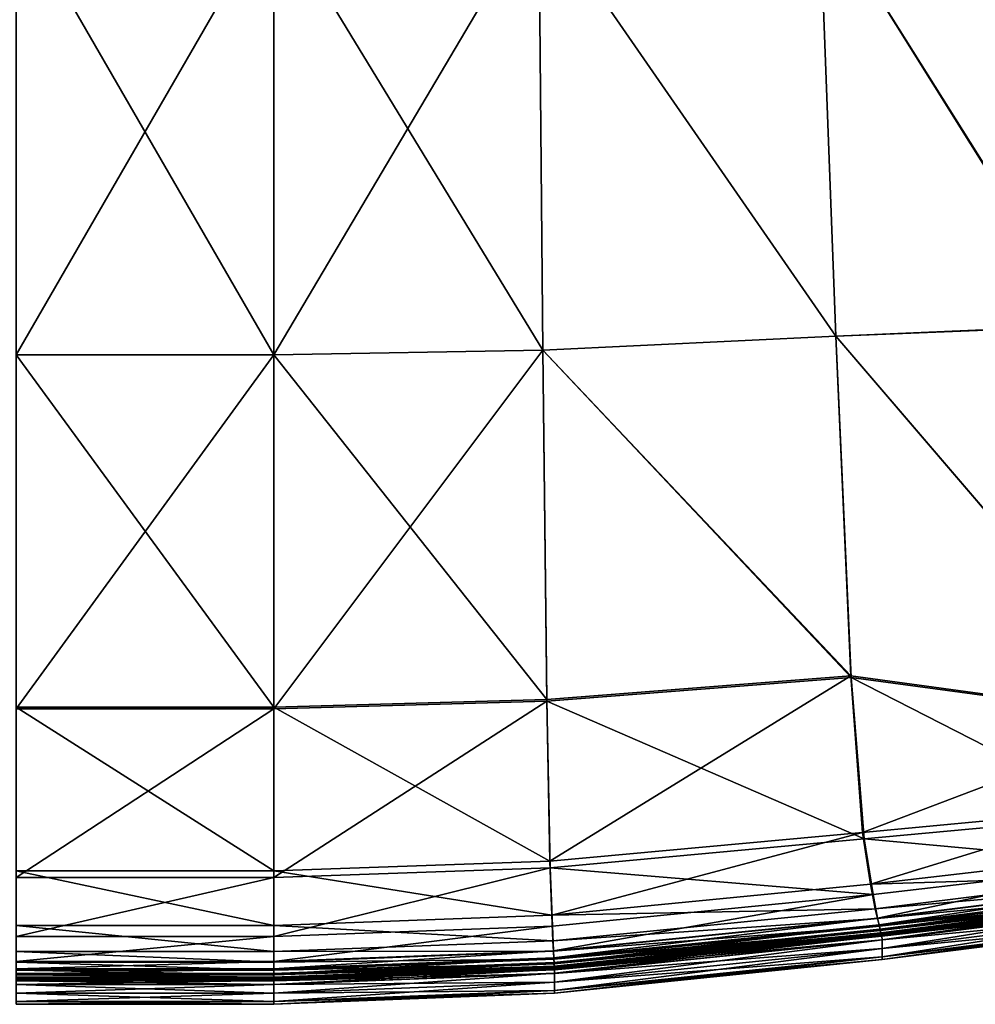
# Model space of a CAD drawing. Header units: millimetres. Extents: x 2387 to 13955, y -4964 to 364.
# Tile 536 of 656: x 6661 to 6899, y -3456 to -3210. Entities that reach past the tile are written whole.
import ezdxf

# ---------------------------------------------------------------- set-up
doc = ezdxf.new("R2010")
doc.units = ezdxf.units.MM
doc.header["$MEASUREMENT"] = 0
doc.layers.add('Predefinito', color=7, linetype='Continuous', true_color=0x000000)

msp = doc.modelspace()

# ---------------------------------------------------------------- linework, layer by layer
at = {"layer": 'Predefinito'}
for points in [[(6790.42, -3181.87, 293.4), (6860.52, -3180.7, 293.4), (6864.57, -3289.16, 293.4)], [(6864.57, -3289.16, 452.75), (6860.52, -3180.7, 455.57), (6790.42, -3181.87, 455.57)], [(6926.62, -3286.5, 450.76), (6920.45, -3179.78, 453.23), (6860.52, -3180.7, 455.57)], [(6860.52, -3180.7, 293.4), (6920.87, -3179.86, 293.4), (6927.03, -3286.62, 293.4)], [(6927.03, -3286.62, 293.4), (6864.57, -3289.16, 293.4), (6860.52, -3180.7, 293.4)], [(6860.52, -3180.7, 455.57), (6864.57, -3289.16, 452.75), (6926.62, -3286.5, 450.76)], [(6724.15, -3182.26, 293.4), (6724.15, -3293.84, 293.4), (6659.79, -3293.84, 293.4)], [(6659.79, -3293.84, 293.4), (6659.79, -3182.26, 293.4), (6724.15, -3182.26, 293.4)], [(6724.15, -3293.84, 452.75), (6724.15, -3182.26, 455.57), (6659.79, -3182.26, 455.57)], [(6659.79, -3182.26, 455.57), (6659.79, -3293.84, 452.75), (6724.15, -3293.84, 452.75)], [(6724.15, -3293.84, 293.4), (6724.15, -3182.26, 293.4), (6790.42, -3181.87, 293.4)], [(6790.42, -3181.87, 293.4), (6791.43, -3292.67, 293.4), (6724.15, -3293.84, 293.4)], [(6791.43, -3292.67, 452.75), (6790.42, -3181.87, 455.57), (6724.15, -3182.26, 455.57)], [(6724.15, -3182.26, 455.57), (6724.15, -3293.84, 452.75), (6791.43, -3292.67, 452.75)], [(6864.57, -3289.16, 293.4), (6791.43, -3292.67, 293.4), (6790.42, -3181.87, 293.4)], [(6790.42, -3181.87, 455.57), (6791.43, -3292.67, 452.75), (6864.57, -3289.16, 452.75)], [(6946.38, -3384.64, 445.69), (6926.62, -3286.5, 450.76), (6864.57, -3289.16, 452.75)], [(6864.57, -3289.16, 293.4), (6927.03, -3286.62, 293.4), (6946.81, -3385.04, 293.4)], [(6791.43, -3292.67, 293.4), (6864.57, -3289.16, 293.4), (6868.45, -3374.41, 293.4)], [(6868.35, -3374, 447.23), (6864.57, -3289.16, 452.75), (6791.43, -3292.67, 452.75)], [(6946.81, -3385.04, 293.4), (6868.45, -3374.41, 293.4), (6864.57, -3289.16, 293.4)], [(6864.57, -3289.16, 452.75), (6868.35, -3374, 447.23), (6946.38, -3384.64, 445.69)], [(6724.15, -3293.84, 293.4), (6724.15, -3382.28, 293.4), (6659.79, -3382.28, 293.4)], [(6659.79, -3382.28, 293.4), (6659.79, -3293.84, 293.4), (6724.15, -3293.84, 293.4)], [(6724.15, -3381.85, 447.23), (6724.15, -3293.84, 452.75), (6659.79, -3293.84, 452.75)], [(6659.79, -3293.84, 452.75), (6659.79, -3381.85, 447.23), (6724.15, -3381.85, 447.23)], [(6724.15, -3382.28, 293.4), (6724.15, -3293.84, 293.4), (6791.43, -3292.67, 293.4)], [(6791.43, -3292.67, 293.4), (6792.4, -3380.31, 293.4), (6724.15, -3382.28, 293.4)], [(6792.38, -3379.89, 447.23), (6791.43, -3292.67, 452.75), (6724.15, -3293.84, 452.75)], [(6724.15, -3293.84, 452.75), (6724.15, -3381.85, 447.23), (6792.38, -3379.89, 447.23)], [(6868.45, -3374.41, 293.4), (6792.4, -3380.31, 293.4), (6791.43, -3292.67, 293.4)], [(6791.43, -3292.67, 452.75), (6792.38, -3379.89, 447.23), (6868.35, -3374, 447.23)], [(6868.35, -3374, 447.23), (6792.38, -3379.89, 447.23), (6793.1, -3420.32, 441.97)], [(6792.4, -3380.31, 293.4), (6868.45, -3374.41, 293.4), (6871.66, -3414.77, 293.4)], [(6793.1, -3420.32, 441.97), (6871.26, -3413.15, 441.97), (6868.35, -3374, 447.23)], [(6946.38, -3384.64, 445.69), (6868.35, -3374, 447.23), (6871.26, -3413.15, 441.97)], [(6935.68, -3408.82, 293.4), (6871.66, -3414.77, 293.4), (6868.45, -3374.41, 293.4)], [(6868.45, -3374.41, 293.4), (6946.81, -3385.04, 293.4), (6935.68, -3408.82, 293.4)], [(6793.1, -3420.32, 441.97), (6792.38, -3379.89, 447.23), (6724.15, -3381.85, 447.23)], [(6724.15, -3424.44, 293.4), (6724.15, -3382.28, 293.4), (6792.4, -3380.31, 293.4)], [(6792.4, -3380.31, 293.4), (6793.2, -3422.02, 293.4), (6724.15, -3424.44, 293.4)], [(6871.66, -3414.77, 293.4), (6793.2, -3422.02, 293.4), (6792.4, -3380.31, 293.4)], [(6724.15, -3422.71, 441.97), (6724.15, -3381.85, 447.23), (6659.79, -3381.85, 447.23)], [(6659.79, -3381.85, 447.23), (6659.79, -3422.71, 441.97), (6724.15, -3422.71, 441.97)], [(6724.15, -3382.28, 293.4), (6724.15, -3424.44, 293.4), (6659.79, -3424.44, 293.4)], [(6659.79, -3424.44, 293.4), (6659.79, -3382.28, 293.4), (6724.15, -3382.28, 293.4)], [(6724.15, -3381.85, 447.23), (6724.15, -3422.71, 441.97), (6793.1, -3420.32, 441.97)], [(6871.26, -3413.15, 441.97), (6934.87, -3407.17, 441.54), (6946.38, -3384.64, 445.69)], [(6934.87, -3407.17, 441.54), (6871.26, -3413.15, 441.97), (6873.29, -3426.05, 437.35)], [(6873.29, -3426.05, 437.35), (6938.54, -3418.49, 437.24), (6934.87, -3407.17, 441.54)], [(6871.66, -3414.77, 293.4), (6935.68, -3408.82, 293.4), (6939.74, -3420.99, 293.5)], [(6871.26, -3413.15, 441.97), (6793.1, -3420.32, 441.97), (6793.61, -3433.83, 437.35)], [(6793.2, -3422.02, 293.4), (6871.66, -3414.77, 293.4), (6873.92, -3428.67, 293.5)], [(6793.61, -3433.83, 437.35), (6873.29, -3426.05, 437.35), (6871.26, -3413.15, 441.97)], [(6939.74, -3420.99, 293.5), (6873.92, -3428.67, 293.5), (6871.66, -3414.77, 293.4)], [(6940.59, -3423.99, 433.73), (6938.54, -3418.49, 437.24), (6873.29, -3426.05, 437.35)], [(6793.61, -3433.83, 437.35), (6793.1, -3420.32, 441.97), (6724.15, -3422.71, 441.97)], [(6724.15, -3439.19, 293.5), (6724.15, -3424.44, 293.4), (6793.2, -3422.02, 293.4)], [(6793.2, -3422.02, 293.4), (6793.77, -3436.56, 293.5), (6724.15, -3439.19, 293.5)], [(6873.92, -3428.67, 293.5), (6793.77, -3436.56, 293.5), (6793.2, -3422.02, 293.4)], [(6874.98, -3434.54, 293.8), (6873.92, -3428.67, 293.5), (6939.74, -3420.99, 293.5)], [(6939.74, -3420.99, 293.5), (6941.65, -3426.21, 293.8), (6874.98, -3434.54, 293.8)], [(6724.15, -3436.42, 437.35), (6724.15, -3422.71, 441.97), (6659.79, -3422.71, 441.97)], [(6659.79, -3422.71, 441.97), (6659.79, -3436.42, 437.35), (6724.15, -3436.42, 437.35)], [(6724.15, -3424.44, 293.4), (6724.15, -3439.19, 293.5), (6659.79, -3439.19, 293.5)], [(6659.79, -3439.19, 293.5), (6659.79, -3424.44, 293.4), (6724.15, -3424.44, 293.4)], [(6724.15, -3422.71, 441.97), (6724.15, -3436.42, 437.35), (6793.61, -3433.83, 437.35)], [(6873.29, -3426.05, 437.35), (6874.41, -3432.2, 433.73), (6940.59, -3423.99, 433.73)], [(6941.7, -3426.33, 430.48), (6940.59, -3423.99, 433.73), (6874.41, -3432.2, 433.73)], [(6874.41, -3432.2, 433.73), (6873.29, -3426.05, 437.35), (6793.61, -3433.83, 437.35)], [(6874.41, -3432.2, 433.73), (6875.01, -3434.68, 430.48), (6941.7, -3426.33, 430.48)], [(6875.39, -3436.22, 294.39), (6874.98, -3434.54, 293.8), (6941.65, -3426.21, 293.8)], [(6942.56, -3428.13, 426.93), (6941.7, -3426.33, 430.48), (6875.01, -3434.68, 430.48)], [(6941.65, -3426.21, 293.8), (6942.39, -3427.78, 294.39), (6875.39, -3436.22, 294.39)], [(6794.03, -3442.7, 293.8), (6793.77, -3436.56, 293.5), (6873.92, -3428.67, 293.5)], [(6873.92, -3428.67, 293.5), (6874.98, -3434.54, 293.8), (6794.03, -3442.7, 293.8)], [(6875.01, -3434.68, 430.48), (6875.48, -3436.59, 426.93), (6942.56, -3428.13, 426.93)], [(6875.71, -3437.52, 295.37), (6875.39, -3436.22, 294.39), (6942.39, -3427.78, 294.39)], [(6943.03, -3429.14, 424.02), (6942.56, -3428.13, 426.93), (6875.48, -3436.59, 426.93)], [(6875.48, -3436.59, 426.93), (6875.73, -3437.67, 424.02), (6943.03, -3429.14, 424.02)], [(6875.69, -3437.61, 422.67), (6875.6, -3437.31, 422.38), (6942.79, -3428.79, 422.39)], [(6942.97, -3429.1, 422.63), (6942.79, -3428.79, 422.39), (6875.6, -3437.31, 422.38)], [(6875.6, -3437.31, 422.38), (6875.7, -3437.64, 422.62), (6942.97, -3429.1, 422.63)], [(6942.79, -3428.79, 422.39), (6942.96, -3429.08, 422.68), (6875.69, -3437.61, 422.67)], [(6875.73, -3437.67, 424.02), (6875.69, -3437.61, 422.67), (6942.96, -3429.08, 422.68)], [(6943.29, -3429.68, 422.56), (6942.97, -3429.1, 422.63), (6875.7, -3437.64, 422.62)], [(6875.7, -3437.64, 422.62), (6875.87, -3438.24, 422.56), (6943.29, -3429.68, 422.56)], [(6942.39, -3427.78, 294.39), (6942.98, -3429, 295.37), (6875.71, -3437.52, 295.37)], [(6875.93, -3438.45, 296.75), (6875.71, -3437.52, 295.37), (6942.98, -3429, 295.37)], [(6942.96, -3429.08, 422.68), (6943.03, -3429.14, 424.02), (6875.73, -3437.67, 424.02)], [(6943.54, -3430.18, 421.35), (6943.29, -3429.68, 422.56), (6875.87, -3438.24, 422.56)], [(6942.98, -3429, 295.37), (6943.39, -3429.88, 296.75), (6875.93, -3438.45, 296.75)], [(6875.87, -3438.24, 422.56), (6876.01, -3438.76, 421.35), (6943.54, -3430.18, 421.35)], [(6876.07, -3439, 298.52), (6875.93, -3438.45, 296.75), (6943.39, -3429.88, 296.75)], [(6943.69, -3430.46, 419.93), (6943.54, -3430.18, 421.35), (6876.01, -3438.76, 421.35)], [(6876.01, -3438.76, 421.35), (6876.1, -3439.07, 419.93), (6943.69, -3430.46, 419.93)], [(6943.39, -3429.88, 296.75), (6943.64, -3430.4, 298.52), (6876.07, -3439, 298.52)], [(6876.14, -3439.98, 301), (6876.07, -3439, 298.52), (6943.64, -3430.4, 298.52)], [(6876.1, -3439.07, 419.93), (6876.12, -3439.01, 419.2), (6943.73, -3430.4, 419.2)], [(6943.73, -3430.4, 419.2), (6943.69, -3430.46, 419.93), (6876.1, -3439.07, 419.93)], [(6943.76, -3430.46, 418.52), (6943.73, -3430.3, 418.85), (6876.12, -3438.91, 418.85)], [(6876.12, -3439.01, 419.2), (6876.12, -3438.91, 418.85), (6943.73, -3430.3, 418.85)], [(6943.73, -3430.3, 418.85), (6943.73, -3430.4, 419.2), (6876.12, -3439.01, 419.2)], [(6876.12, -3438.91, 418.85), (6876.13, -3439.08, 418.52), (6943.76, -3430.46, 418.52)], [(6943.8, -3431.37, 417.27), (6943.76, -3430.46, 418.52), (6876.13, -3439.08, 418.52)], [(6876.13, -3439.08, 418.52), (6876.15, -3439.99, 417.27), (6943.8, -3431.37, 417.27)], [(6943.64, -3430.4, 298.52), (6943.77, -3431.36, 301), (6876.14, -3439.98, 301)], [(6876.16, -3442.15, 304.51), (6876.14, -3439.98, 301), (6943.77, -3431.36, 301)], [(6943.81, -3433.53, 414.17), (6943.8, -3431.37, 417.27), (6876.15, -3439.99, 417.27)], [(6943.77, -3431.36, 301), (6943.81, -3433.53, 304.51), (6876.16, -3442.15, 304.51)], [(6793.89, -3440.25, 433.73), (6793.61, -3433.83, 437.35), (6724.15, -3436.42, 437.35)], [(6793.61, -3433.83, 437.35), (6793.89, -3440.25, 433.73), (6874.41, -3432.2, 433.73)], [(6875.01, -3434.68, 430.48), (6874.41, -3432.2, 433.73), (6793.89, -3440.25, 433.73)], [(6794.14, -3444.45, 294.39), (6794.03, -3442.7, 293.8), (6874.98, -3434.54, 293.8)], [(6874.98, -3434.54, 293.8), (6875.39, -3436.22, 294.39), (6794.14, -3444.45, 294.39)], [(6876.15, -3439.99, 417.27), (6876.16, -3442.15, 414.17), (6943.81, -3433.53, 414.17)], [(6943.81, -3435.61, 398.45), (6943.81, -3433.53, 414.17), (6876.16, -3442.15, 414.17)], [(6876.16, -3444.23, 320.23), (6876.16, -3442.15, 304.51), (6943.81, -3433.53, 304.51)], [(6943.81, -3433.53, 304.51), (6943.81, -3435.61, 320.23), (6876.16, -3444.23, 320.23)], [(6724.15, -3442.93, 433.73), (6724.15, -3436.42, 437.35), (6659.79, -3436.42, 437.35)], [(6659.79, -3436.42, 437.35), (6659.79, -3442.93, 433.73), (6724.15, -3442.93, 433.73)], [(6724.15, -3436.42, 437.35), (6724.15, -3442.93, 433.73), (6793.89, -3440.25, 433.73)], [(6724.15, -3445.42, 293.8), (6724.15, -3439.19, 293.5), (6793.77, -3436.56, 293.5)], [(6793.77, -3436.56, 293.5), (6794.03, -3442.7, 293.8), (6724.15, -3445.42, 293.8)], [(6793.89, -3440.25, 433.73), (6794.04, -3442.84, 430.48), (6875.01, -3434.68, 430.48)], [(6875.48, -3436.59, 426.93), (6875.01, -3434.68, 430.48), (6794.04, -3442.84, 430.48)], [(6794.04, -3442.84, 430.48), (6794.16, -3444.84, 426.93), (6875.48, -3436.59, 426.93)], [(6794.22, -3445.81, 295.37), (6794.14, -3444.45, 294.39), (6875.39, -3436.22, 294.39)], [(6875.73, -3437.67, 424.02), (6875.48, -3436.59, 426.93), (6794.16, -3444.84, 426.93)], [(6875.39, -3436.22, 294.39), (6875.71, -3437.52, 295.37), (6794.22, -3445.81, 295.37)], [(6876.16, -3444.93, 359.34), (6876.16, -3444.23, 320.23), (6943.81, -3435.61, 320.23)], [(6943.81, -3435.61, 320.23), (6943.81, -3436.31, 359.34), (6876.16, -3444.93, 359.34)], [(6943.81, -3436.31, 359.34), (6943.81, -3435.61, 398.45), (6876.16, -3444.23, 398.45)], [(6876.16, -3442.15, 414.17), (6876.16, -3444.23, 398.45), (6943.81, -3435.61, 398.45)], [(6876.16, -3444.23, 398.45), (6876.16, -3444.93, 359.34), (6943.81, -3436.31, 359.34)], [(6724.15, -3439.19, 293.5), (6724.15, -3445.42, 293.8), (6659.79, -3445.42, 293.8)], [(6659.79, -3445.42, 293.8), (6659.79, -3439.19, 293.5), (6724.15, -3439.19, 293.5)], [(6794.16, -3445.94, 422.66), (6794.11, -3445.63, 422.36), (6875.6, -3437.31, 422.38)], [(6875.7, -3437.64, 422.62), (6875.6, -3437.31, 422.38), (6794.11, -3445.63, 422.36)], [(6794.11, -3445.63, 422.36), (6794.16, -3445.96, 422.61), (6875.7, -3437.64, 422.62)], [(6875.6, -3437.31, 422.38), (6875.69, -3437.61, 422.67), (6794.16, -3445.94, 422.66)], [(6794.21, -3445.97, 424.02), (6794.16, -3445.94, 422.66), (6875.69, -3437.61, 422.67)], [(6875.87, -3438.24, 422.56), (6875.7, -3437.64, 422.62), (6794.16, -3445.96, 422.61)], [(6794.16, -3444.84, 426.93), (6794.21, -3445.97, 424.02), (6875.73, -3437.67, 424.02)], [(6794.16, -3445.96, 422.61), (6794.25, -3446.57, 422.56), (6875.87, -3438.24, 422.56)], [(6875.69, -3437.61, 422.67), (6875.73, -3437.67, 424.02), (6794.21, -3445.97, 424.02)], [(6794.27, -3446.78, 296.75), (6794.22, -3445.81, 295.37), (6875.71, -3437.52, 295.37)], [(6876.01, -3438.76, 421.35), (6875.87, -3438.24, 422.56), (6794.25, -3446.57, 422.56)], [(6794.25, -3446.57, 422.56), (6794.29, -3447.11, 421.35), (6876.01, -3438.76, 421.35)], [(6875.71, -3437.52, 295.37), (6875.93, -3438.45, 296.75), (6794.27, -3446.78, 296.75)], [(6794.31, -3447.36, 298.52), (6794.27, -3446.78, 296.75), (6875.93, -3438.45, 296.75)], [(6876.1, -3439.07, 419.93), (6876.01, -3438.76, 421.35), (6794.29, -3447.11, 421.35)], [(6794.29, -3447.11, 421.35), (6794.31, -3447.43, 419.93), (6876.1, -3439.07, 419.93)], [(6875.93, -3438.45, 296.75), (6876.07, -3439, 298.52), (6794.31, -3447.36, 298.52)], [(6876.13, -3439.08, 418.52), (6876.12, -3438.91, 418.85), (6794.31, -3447.28, 418.85)], [(6876.12, -3438.91, 418.85), (6876.12, -3439.01, 419.2), (6794.31, -3447.38, 419.2)], [(6794.31, -3447.38, 419.2), (6794.31, -3447.28, 418.85), (6876.12, -3438.91, 418.85)], [(6794.32, -3448.34, 301), (6794.31, -3447.36, 298.52), (6876.07, -3439, 298.52)], [(6876.12, -3439.01, 419.2), (6876.1, -3439.07, 419.93), (6794.31, -3447.43, 419.93)], [(6794.31, -3447.43, 419.93), (6794.31, -3447.38, 419.2), (6876.12, -3439.01, 419.2)], [(6794.31, -3447.28, 418.85), (6794.32, -3447.45, 418.52), (6876.13, -3439.08, 418.52)], [(6876.07, -3439, 298.52), (6876.14, -3439.98, 301), (6794.32, -3448.34, 301)], [(6876.15, -3439.99, 417.27), (6876.13, -3439.08, 418.52), (6794.32, -3447.45, 418.52)], [(6794.04, -3442.84, 430.48), (6793.89, -3440.25, 433.73), (6724.15, -3442.93, 433.73)], [(6794.33, -3450.52, 304.51), (6794.32, -3448.34, 301), (6876.14, -3439.98, 301)], [(6794.32, -3447.45, 418.52), (6794.33, -3448.37, 417.27), (6876.15, -3439.99, 417.27)], [(6876.14, -3439.98, 301), (6876.16, -3442.15, 304.51), (6794.33, -3450.52, 304.51)], [(6876.16, -3442.15, 414.17), (6876.15, -3439.99, 417.27), (6794.33, -3448.37, 417.27)], [(6724.15, -3445.56, 430.48), (6724.15, -3442.93, 433.73), (6659.79, -3442.93, 433.73)], [(6659.79, -3442.93, 433.73), (6659.79, -3445.56, 430.48), (6724.15, -3445.56, 430.48)], [(6724.15, -3447.19, 294.39), (6724.15, -3445.42, 293.8), (6794.03, -3442.7, 293.8)], [(6794.03, -3442.7, 293.8), (6794.14, -3444.45, 294.39), (6724.15, -3447.19, 294.39)], [(6724.15, -3442.93, 433.73), (6724.15, -3445.56, 430.48), (6794.04, -3442.84, 430.48)], [(6794.16, -3444.84, 426.93), (6794.04, -3442.84, 430.48), (6724.15, -3445.56, 430.48)], [(6724.15, -3448.57, 295.37), (6724.15, -3447.19, 294.39), (6794.14, -3444.45, 294.39)], [(6794.14, -3444.45, 294.39), (6794.22, -3445.81, 295.37), (6724.15, -3448.57, 295.37)], [(6794.33, -3448.37, 417.27), (6794.33, -3450.52, 414.17), (6876.16, -3442.15, 414.17)], [(6876.16, -3444.23, 398.45), (6876.16, -3442.15, 414.17), (6794.33, -3450.52, 414.17)], [(6876.16, -3442.15, 304.51), (6876.16, -3444.23, 320.23), (6794.33, -3452.61, 320.23)], [(6794.33, -3452.61, 320.23), (6794.33, -3450.52, 304.51), (6876.16, -3442.15, 304.51)], [(6876.16, -3444.93, 359.34), (6876.16, -3444.23, 398.45), (6794.33, -3452.61, 398.45)], [(6876.16, -3444.23, 320.23), (6876.16, -3444.93, 359.34), (6794.33, -3453.3, 359.34)], [(6794.33, -3453.3, 359.34), (6794.33, -3452.61, 320.23), (6876.16, -3444.23, 320.23)], [(6794.33, -3450.52, 414.17), (6794.33, -3452.61, 398.45), (6876.16, -3444.23, 398.45)], [(6724.15, -3445.42, 293.8), (6724.15, -3447.19, 294.39), (6659.79, -3447.19, 294.39)], [(6659.79, -3447.19, 294.39), (6659.79, -3445.42, 293.8), (6724.15, -3445.42, 293.8)], [(6724.15, -3447.59, 426.93), (6724.15, -3445.56, 430.48), (6659.79, -3445.56, 430.48)], [(6659.79, -3445.56, 430.48), (6659.79, -3447.59, 426.93), (6724.15, -3447.59, 426.93)], [(6724.11, -3448.71, 422.65), (6724.09, -3448.41, 422.34), (6794.11, -3445.63, 422.36)], [(6794.16, -3445.96, 422.61), (6794.11, -3445.63, 422.36), (6724.09, -3448.41, 422.34)], [(6724.09, -3448.41, 422.34), (6724.11, -3448.74, 422.6), (6794.16, -3445.96, 422.61)], [(6794.11, -3445.63, 422.36), (6794.16, -3445.94, 422.66), (6724.11, -3448.71, 422.65)], [(6724.14, -3448.74, 424.01), (6724.11, -3448.71, 422.65), (6794.16, -3445.94, 422.66)], [(6794.25, -3446.57, 422.56), (6794.16, -3445.96, 422.61), (6724.11, -3448.74, 422.6)], [(6724.11, -3448.74, 422.6), (6724.14, -3449.35, 422.56), (6794.25, -3446.57, 422.56)], [(6794.16, -3445.94, 422.66), (6794.21, -3445.97, 424.02), (6724.14, -3448.74, 424.01)], [(6724.15, -3447.59, 426.93), (6724.14, -3448.74, 424.01), (6794.21, -3445.97, 424.02)], [(6794.29, -3447.11, 421.35), (6794.25, -3446.57, 422.56), (6724.14, -3449.35, 422.56)], [(6794.21, -3445.97, 424.02), (6794.16, -3444.84, 426.93), (6724.15, -3447.59, 426.93)], [(6724.15, -3445.56, 430.48), (6724.15, -3447.59, 426.93), (6794.16, -3444.84, 426.93)], [(6724.15, -3449.55, 296.75), (6724.15, -3448.57, 295.37), (6794.22, -3445.81, 295.37)], [(6794.22, -3445.81, 295.37), (6794.27, -3446.78, 296.75), (6724.15, -3449.55, 296.75)], [(6724.15, -3450.15, 298.52), (6724.15, -3449.55, 296.75), (6794.27, -3446.78, 296.75)], [(6794.27, -3446.78, 296.75), (6794.31, -3447.36, 298.52), (6724.15, -3450.15, 298.52)], [(6794.33, -3452.61, 398.45), (6794.33, -3453.3, 359.34), (6876.16, -3444.93, 359.34)], [(6724.15, -3447.19, 294.39), (6724.15, -3448.57, 295.37), (6659.79, -3448.57, 295.37)], [(6659.79, -3448.57, 295.37), (6659.79, -3447.19, 294.39), (6724.15, -3447.19, 294.39)], [(6724.14, -3448.74, 424.01), (6724.15, -3447.59, 426.93), (6659.79, -3447.59, 426.93)], [(6659.79, -3447.59, 426.93), (6659.79, -3448.74, 424.01), (6724.14, -3448.74, 424.01)], [(6724.09, -3448.41, 422.34), (6724.11, -3448.71, 422.65), (6659.79, -3448.71, 422.64)], [(6659.79, -3448.71, 422.64), (6659.79, -3448.42, 422.34), (6724.09, -3448.41, 422.34)], [(6724.11, -3448.74, 422.6), (6724.09, -3448.41, 422.34), (6659.79, -3448.42, 422.34)], [(6659.79, -3448.42, 422.34), (6659.79, -3448.74, 422.59), (6724.11, -3448.74, 422.6)], [(6724.15, -3448.57, 295.37), (6724.15, -3449.55, 296.75), (6659.79, -3449.55, 296.75)], [(6659.79, -3449.55, 296.75), (6659.79, -3448.57, 295.37), (6724.15, -3448.57, 295.37)], [(6724.11, -3448.71, 422.65), (6724.14, -3448.74, 424.01), (6659.79, -3448.74, 424.01)], [(6659.79, -3448.74, 424.01), (6659.79, -3448.71, 422.64), (6724.11, -3448.71, 422.65)], [(6724.14, -3449.35, 422.56), (6724.11, -3448.74, 422.6), (6659.79, -3448.74, 422.59)], [(6659.79, -3448.74, 422.59), (6659.79, -3449.35, 422.55), (6724.14, -3449.35, 422.56)], [(6724.15, -3449.89, 421.35), (6724.14, -3449.35, 422.56), (6659.79, -3449.35, 422.55)], [(6659.79, -3449.35, 422.55), (6659.79, -3449.89, 421.35), (6724.15, -3449.89, 421.35)], [(6724.14, -3449.35, 422.56), (6724.15, -3449.89, 421.35), (6794.29, -3447.11, 421.35)], [(6794.32, -3447.45, 418.52), (6794.31, -3447.28, 418.85), (6724.14, -3450.07, 418.85)], [(6724.14, -3450.17, 419.2), (6724.14, -3450.07, 418.85), (6794.31, -3447.28, 418.85)], [(6794.31, -3447.28, 418.85), (6794.31, -3447.38, 419.2), (6724.14, -3450.17, 419.2)], [(6724.15, -3450.22, 419.92), (6724.14, -3450.17, 419.2), (6794.31, -3447.38, 419.2)], [(6794.33, -3448.37, 417.27), (6794.32, -3447.45, 418.52), (6724.14, -3450.24, 418.52)], [(6724.14, -3450.07, 418.85), (6724.14, -3450.24, 418.52), (6794.32, -3447.45, 418.52)], [(6724.14, -3450.24, 418.52), (6724.15, -3451.16, 417.27), (6794.33, -3448.37, 417.27)], [(6794.31, -3447.43, 419.93), (6794.29, -3447.11, 421.35), (6724.15, -3449.89, 421.35)], [(6724.15, -3451.13, 301), (6724.15, -3450.15, 298.52), (6794.31, -3447.36, 298.52)], [(6794.31, -3447.36, 298.52), (6794.32, -3448.34, 301), (6724.15, -3451.13, 301)], [(6794.31, -3447.38, 419.2), (6794.31, -3447.43, 419.93), (6724.15, -3450.22, 419.92)], [(6724.15, -3449.89, 421.35), (6724.15, -3450.22, 419.92), (6794.31, -3447.43, 419.93)], [(6724.15, -3453.32, 304.51), (6724.15, -3451.13, 301), (6794.32, -3448.34, 301)], [(6794.32, -3448.34, 301), (6794.33, -3450.52, 304.51), (6724.15, -3453.32, 304.51)], [(6794.33, -3450.52, 414.17), (6794.33, -3448.37, 417.27), (6724.15, -3451.16, 417.27)], [(6724.15, -3449.55, 296.75), (6724.15, -3450.15, 298.52), (6659.79, -3450.15, 298.52)], [(6659.79, -3450.15, 298.52), (6659.79, -3449.55, 296.75), (6724.15, -3449.55, 296.75)], [(6724.15, -3450.22, 419.92), (6724.15, -3449.89, 421.35), (6659.79, -3449.89, 421.35)], [(6659.79, -3449.89, 421.35), (6659.79, -3450.22, 419.92), (6724.15, -3450.22, 419.92)], [(6724.14, -3450.24, 418.52), (6724.14, -3450.07, 418.85), (6659.79, -3450.07, 418.85)], [(6659.79, -3450.07, 418.85), (6659.79, -3450.24, 418.52), (6724.14, -3450.24, 418.52)], [(6724.14, -3450.07, 418.85), (6724.14, -3450.17, 419.2), (6659.79, -3450.17, 419.2)], [(6659.79, -3450.17, 419.2), (6659.79, -3450.07, 418.85), (6724.14, -3450.07, 418.85)], [(6724.15, -3450.15, 298.52), (6724.15, -3451.13, 301), (6659.79, -3451.13, 301)], [(6659.79, -3451.13, 301), (6659.79, -3450.15, 298.52), (6724.15, -3450.15, 298.52)], [(6724.14, -3450.17, 419.2), (6724.15, -3450.22, 419.92), (6659.79, -3450.22, 419.92)], [(6659.79, -3450.22, 419.92), (6659.79, -3450.17, 419.2), (6724.14, -3450.17, 419.2)], [(6724.15, -3451.16, 417.27), (6724.14, -3450.24, 418.52), (6659.79, -3450.24, 418.52)], [(6659.79, -3450.24, 418.52), (6659.79, -3451.16, 417.27), (6724.15, -3451.16, 417.27)], [(6724.15, -3451.13, 301), (6724.15, -3453.32, 304.51), (6659.79, -3453.32, 304.51)], [(6659.79, -3453.32, 304.51), (6659.79, -3451.13, 301), (6724.15, -3451.13, 301)], [(6724.15, -3453.32, 414.17), (6724.15, -3451.16, 417.27), (6659.79, -3451.16, 417.27)], [(6659.79, -3451.16, 417.27), (6659.79, -3453.32, 414.17), (6724.15, -3453.32, 414.17)], [(6794.33, -3452.61, 398.45), (6794.33, -3450.52, 414.17), (6724.15, -3453.32, 414.17)], [(6724.15, -3451.16, 417.27), (6724.15, -3453.32, 414.17), (6794.33, -3450.52, 414.17)], [(6724.15, -3455.4, 320.23), (6724.15, -3453.32, 304.51), (6794.33, -3450.52, 304.51)], [(6794.33, -3450.52, 304.51), (6794.33, -3452.61, 320.23), (6724.15, -3455.4, 320.23)], [(6724.15, -3455.4, 398.45), (6724.15, -3453.32, 414.17), (6659.79, -3453.32, 414.17)], [(6659.79, -3453.32, 414.17), (6659.79, -3455.4, 398.45), (6724.15, -3455.4, 398.45)], [(6724.15, -3453.32, 304.51), (6724.15, -3455.4, 320.23), (6659.79, -3455.4, 320.23)], [(6659.79, -3455.4, 320.23), (6659.79, -3453.32, 304.51), (6724.15, -3453.32, 304.51)], [(6724.15, -3456.09, 359.34), (6724.15, -3455.4, 320.23), (6794.33, -3452.61, 320.23)], [(6794.33, -3452.61, 320.23), (6794.33, -3453.3, 359.34), (6724.15, -3456.09, 359.34)], [(6794.33, -3453.3, 359.34), (6794.33, -3452.61, 398.45), (6724.15, -3455.4, 398.45)], [(6724.15, -3453.32, 414.17), (6724.15, -3455.4, 398.45), (6794.33, -3452.61, 398.45)], [(6724.15, -3455.4, 398.45), (6724.15, -3456.09, 359.34), (6794.33, -3453.3, 359.34)], [(6724.15, -3456.09, 359.34), (6724.15, -3455.4, 398.45), (6659.79, -3455.4, 398.45)], [(6659.79, -3455.4, 398.45), (6659.79, -3456.09, 359.34), (6724.15, -3456.09, 359.34)], [(6724.15, -3455.4, 320.23), (6724.15, -3456.09, 359.34), (6659.79, -3456.09, 359.34)], [(6659.79, -3456.09, 359.34), (6659.79, -3455.4, 320.23), (6724.15, -3455.4, 320.23)]]:
    msp.add_3dface(points, dxfattribs=at)

doc.saveas('drawing.dxf')
